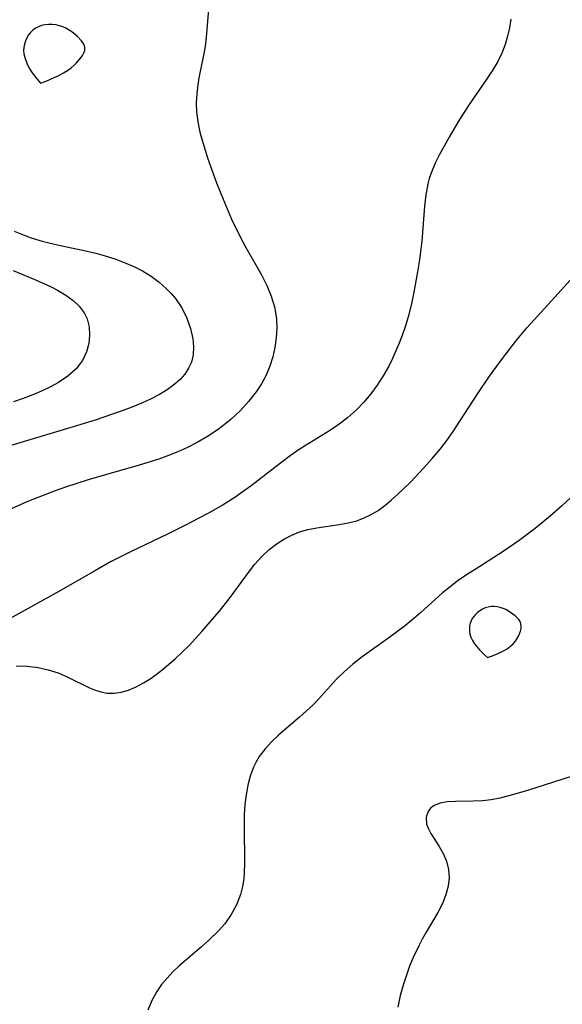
# Model space of a CAD drawing. Header units: inches. Extents: x 1073367 to 1082519, y 1569854 to 1574957.
# Tile 445 of 565: x 1078585 to 1078670, y 1573944 to 1574098. Entities that reach past the tile are written whole.
import ezdxf

# ---------------------------------------------------------------- set-up
doc = ezdxf.new("R2010")
doc.units = ezdxf.units.IN
doc.header["$MEASUREMENT"] = 0
doc.layers.add('CGG_CurvaNivelLidar_v1', color=7, linetype='Continuous', lineweight=30, true_color=0x008008)

msp = doc.modelspace()

# ---------------------------------------------------------------- linework, layer by layer
at = {"layer": 'CGG_CurvaNivelLidar_v1'}
for points in [[(1078614.7973, 1574099.5576, 75), (1078614.4687, 1574095.2439, 75), (1078614.2915, 1574093.8013, 75), (1078613.9963, 1574092.1622, 75), (1078613.3218, 1574088.8949, 75), (1078613.1403, 1574087.7844, 75), (1078612.9716, 1574086.3849, 75), (1078612.8889, 1574084.9826, 75), (1078612.9206, 1574083.5807, 75), (1078613.1238, 1574081.9683, 75), (1078613.4696, 1574080.3561, 75), (1078613.9131, 1574078.7397, 75), (1078614.6774, 1574076.3459, 75), (1078615.1846, 1574074.895, 75), (1078616.0816, 1574072.463, 75), (1078617.0804, 1574069.8949, 75), (1078618.4121, 1574066.7471, 75), (1078619.6472, 1574064.1808, 75), (1078620.6723, 1574062.3062, 75), (1078623.1121, 1574058.045, 75), (1078623.94, 1574056.3953, 75), (1078624.6373, 1574054.7209, 75), (1078625.1509, 1574053.0146, 75), (1078625.4355, 1574051.2042, 75), (1078625.4837, 1574049.6931, 75), (1078625.3901, 1574048.1785, 75), (1078625.1777, 1574046.67, 75), (1078624.8614, 1574045.2016, 75), (1078624.42, 1574043.7648, 75), (1078623.8272, 1574042.3633, 75), (1078623.1007, 1574041.0113, 75), (1078622.2583, 1574039.7118, 75), (1078621.0892, 1574038.201, 75), (1078619.7898, 1574036.778, 75), (1078618.3744, 1574035.4512, 75), (1078617.5428, 1574034.7633, 75), (1078616.1767, 1574033.7516, 75), (1078614.6471, 1574032.7505, 75), (1078613.0603, 1574031.8282, 75), (1078611.4235, 1574030.986, 75), (1078609.9981, 1574030.3379, 75), (1078608.5436, 1574029.7493, 75), (1078607.0249, 1574029.2037, 75), (1078603.9345, 1574028.2394, 75), (1078598.686, 1574026.7633, 75), (1078595.9643, 1574025.951, 75), (1078592.4041, 1574024.7914, 75), (1078590.6408, 1574024.1713, 75), (1078587.9953, 1574023.1688, 75), (1078586.398, 1574022.5106, 75), (1078583.236, 1574021.1173, 75)], [(1078662.1415, 1574098.053, 75.5), (1078661.9194, 1574096.7119, 75.5), (1078661.6291, 1574095.3938, 75.5), (1078661.2527, 1574094.1064, 75.5), (1078660.725, 1574092.7418, 75.5), (1078660.0825, 1574091.425, 75.5), (1078659.2308, 1574089.982, 75.5), (1078658.2932, 1574088.5744, 75.5), (1078655.4948, 1574084.5398, 75.5), (1078653.9331, 1574082.0849, 75.5), (1078652.4591, 1574079.5994, 75.5), (1078650.9527, 1574076.8817, 75.5), (1078650.2811, 1574075.5034, 75.5), (1078649.6994, 1574074.0996, 75.5), (1078649.3694, 1574073.1213, 75.5), (1078649.1354, 1574072.2645, 75.5), (1078648.8069, 1574070.5417, 75.5), (1078648.6045, 1574068.7828, 75.5), (1078648.1938, 1574063.3016, 75.5), (1078648.0104, 1574061.6633, 75.5), (1078647.7879, 1574060.0766, 75.5), (1078647.531, 1574058.4945, 75.5), (1078646.9582, 1574055.3496, 75.5), (1078646.5841, 1574053.4966, 75.5), (1078646.0609, 1574051.4606, 75.5), (1078645.6313, 1574050.0745, 75.5), (1078645.1551, 1574048.7017, 75.5), (1078644.6399, 1574047.3428, 75.5), (1078644.1421, 1574046.126, 75.5), (1078643.6076, 1574044.928, 75.5), (1078643.0257, 1574043.7556, 75.5), (1078642.1576, 1574042.2333, 75.5), (1078641.1991, 1574040.7687, 75.5), (1078640.2012, 1574039.4162, 75.5), (1078639.1287, 1574038.1277, 75.5), (1078637.9744, 1574036.9174, 75.5), (1078636.5722, 1574035.67, 75.5), (1078635.2545, 1574034.6689, 75.5), (1078633.8794, 1574033.7368, 75.5), (1078629.1802, 1574030.8085, 75.5), (1078627.6146, 1574029.7212, 75.5), (1078626.0813, 1574028.574, 75.5), (1078621.4632, 1574025.003, 75.5), (1078619.8777, 1574023.8518, 75.5), (1078618.9435, 1574023.2129, 75.5), (1078617.0994, 1574022.0467, 75.5), (1078614.8114, 1574020.7459, 75.5), (1078611.1182, 1574018.8103, 75.5), (1078608.4026, 1574017.4547, 75.5), (1078602.5906, 1574014.6966, 75.5), (1078599.4728, 1574013.1117, 75.5), (1078597.1124, 1574011.7957, 75.5), (1078591.3966, 1574008.4759, 75.5), (1078583.6859, 1574004.1956, 75.5)], [(1078584.3878, 1574064.8604, 74.5), (1078585.9527, 1574064.2317, 74.5), (1078587.0614, 1574063.8446, 74.5), (1078588.7818, 1574063.3265, 74.5), (1078589.8092, 1574063.0591, 74.5), (1078591.6486, 1574062.6416, 74.5), (1078595.3557, 1574061.8753, 74.5), (1078597.1961, 1574061.4431, 74.5), (1078598.6317, 1574061.0426, 74.5), (1078600.2826, 1574060.4997, 74.5), (1078601.8948, 1574059.8793, 74.5), (1078603.2068, 1574059.2979, 74.5), (1078604.4722, 1574058.647, 74.5), (1078605.8188, 1574057.8197, 74.5), (1078607.0805, 1574056.8926, 74.5), (1078608.2438, 1574055.8701, 74.5), (1078608.9657, 1574055.1248, 74.5), (1078609.6288, 1574054.3381, 74.5), (1078610.6241, 1574052.8818, 74.5), (1078611.4284, 1574051.2826, 74.5), (1078612.0116, 1574049.6276, 74.5), (1078612.36, 1574048.0058, 74.5), (1078612.4649, 1574046.7533, 74.5), (1078612.3975, 1574045.5377, 74.5), (1078612.1249, 1574044.3803, 74.5), (1078611.6894, 1574043.4195, 74.5), (1078611.0912, 1574042.5203, 74.5), (1078610.3557, 1574041.682, 74.5), (1078609.3984, 1574040.8196, 74.5), (1078608.3218, 1574040.0318, 74.5), (1078607.1159, 1574039.298, 74.5), (1078605.8301, 1574038.6282, 74.5), (1078604.4834, 1574038.0111, 74.5), (1078602.7, 1574037.2842, 74.5), (1078600.831, 1574036.5902, 74.5), (1078597.0591, 1574035.3049, 74.5), (1078593.6204, 1574034.2442, 74.5), (1078583.1807, 1574031.1125, 74.5)], [(1078584.2329, 1574058.7281, 74), (1078587.3613, 1574057.4432, 74), (1078590.06, 1574056.2168, 74), (1078591.1964, 1574055.6316, 74), (1078592.4675, 1574054.8735, 74), (1078593.6127, 1574054.0406, 74), (1078594.5937, 1574053.1201, 74), (1078595.3611, 1574052.0948, 74), (1078595.7971, 1574051.1697, 74), (1078596.1153, 1574049.9158, 74), (1078596.2023, 1574048.6079, 74), (1078596.0757, 1574047.2871, 74), (1078595.738, 1574045.9942, 74), (1078595.0877, 1574044.626, 74), (1078594.0797, 1574043.3473, 74), (1078592.7983, 1574042.2114, 74), (1078591.3126, 1574041.2034, 74), (1078590.077, 1574040.5171, 74), (1078588.7723, 1574039.8905, 74), (1078587.3158, 1574039.2752, 74), (1078585.8139, 1574038.7101, 74), (1078584.2782, 1574038.1901, 74)], [(1078584.6818, 1573996.8708, 76), (1078586.4151, 1573996.8058, 76), (1078588.1329, 1573996.5932, 76), (1078589.7279, 1573996.2364, 76), (1078591.2723, 1573995.7353, 76), (1078592.7067, 1573995.1299, 76), (1078596.206, 1573993.4149, 76), (1078596.99, 1573993.0826, 76), (1078597.9548, 1573992.7691, 76), (1078598.9337, 1573992.5856, 76), (1078600.0223, 1573992.5616, 76), (1078601.1178, 1573992.712, 76), (1078602.3093, 1573993.0534, 76), (1078603.4916, 1573993.5506, 76), (1078604.6602, 1573994.178, 76), (1078605.6558, 1573994.8091, 76), (1078606.6386, 1573995.5076, 76), (1078607.549, 1573996.2122, 76), (1078609.5745, 1573997.9442, 76), (1078610.6804, 1573998.9771, 76), (1078611.7629, 1574000.0511, 76), (1078613.7844, 1574002.2261, 76), (1078616.4626, 1574005.3318, 76), (1078618.0359, 1574007.322, 76), (1078621.366, 1574011.8691, 76), (1078622.0637, 1574012.7513, 76), (1078623.149, 1574013.9458, 76), (1078624.3227, 1574015.0341, 76), (1078625.5776, 1574016.0041, 76), (1078626.6852, 1574016.711, 76), (1078627.8425, 1574017.313, 76), (1078629.0467, 1574017.7972, 76), (1078630.3824, 1574018.1775, 76), (1078631.7531, 1574018.4525, 76), (1078635.2646, 1574018.9667, 76), (1078636.6537, 1574019.2124, 76), (1078638.011, 1574019.5595, 76), (1078639.1707, 1574019.9877, 76), (1078640.2909, 1574020.5286, 76), (1078641.3673, 1574021.1735, 76), (1078642.4126, 1574021.9255, 76), (1078643.4209, 1574022.7561, 76), (1078644.4049, 1574023.645, 76), (1078646.4056, 1574025.6092, 76), (1078648.5297, 1574027.8474, 76), (1078649.8153, 1574029.2808, 76), (1078651.0529, 1574030.7633, 76), (1078652.098, 1574032.1362, 76), (1078653.0999, 1574033.5489, 76), (1078654.1656, 1574035.1268, 76), (1078656.9891, 1574039.4601, 76), (1078658.8085, 1574042.1672, 76), (1078660.5009, 1574044.5258, 76), (1078662.8811, 1574047.6348, 76), (1078664.6932, 1574049.7835, 76), (1078669.5389, 1574055.0999, 76), (1078671.823, 1574057.6949, 76)], [(1078672.8657, 1574024.4222, 76.5), (1078670.0765, 1574021.8508, 76.5), (1078668.3372, 1574020.3322, 76.5), (1078665.9261, 1574018.3485, 76.5), (1078664.6897, 1574017.3891, 76.5), (1078663.4547, 1574016.4759, 76.5), (1078660.9299, 1574014.7317, 76.5), (1078656.5211, 1574011.9491, 76.5), (1078655.1877, 1574011.0838, 76.5), (1078653.8829, 1574010.1848, 76.5), (1078652.6202, 1574009.2358, 76.5), (1078651.4423, 1574008.256, 76.5), (1078648.0172, 1574005.171, 76.5), (1078646.5687, 1574003.9302, 76.5), (1078645.4175, 1574002.9958, 76.5), (1078643.0564, 1574001.2057, 76.5), (1078638.8534, 1573998.2601, 76.5), (1078637.4044, 1573997.1357, 76.5), (1078636.0352, 1573995.9283, 76.5), (1078634.8628, 1573994.7458, 76.5), (1078632.0153, 1573991.6195, 76.5), (1078631.1258, 1573990.6975, 76.5), (1078630.1151, 1573989.7294, 76.5), (1078629.0725, 1573988.7979, 76.5), (1078625.8234, 1573986.0448, 76.5), (1078624.6957, 1573984.9801, 76.5), (1078623.6605, 1573983.8523, 76.5), (1078622.751, 1573982.6458, 76.5), (1078622.2553, 1573981.8307, 76.5), (1078621.8303, 1573980.9777, 76.5), (1078621.3175, 1573979.5992, 76.5), (1078620.9462, 1573978.1558, 76.5), (1078620.685, 1573976.6657, 76.5), (1078620.5086, 1573975.1448, 76.5), (1078620.3984, 1573973.5048, 76.5), (1078620.3675, 1573971.7338, 76.5), (1078620.4253, 1573965.8081, 76.5), (1078620.4115, 1573964.6555, 76.5), (1078620.3356, 1573963.522, 76.5), (1078620.1337, 1573962.2865, 76.5), (1078619.8066, 1573961.0721, 76.5), (1078619.1755, 1573959.4686, 76.5), (1078618.3499, 1573957.9348, 76.5), (1078617.3412, 1573956.4907, 76.5), (1078616.3741, 1573955.373, 76.5), (1078614.9385, 1573953.9486, 76.5), (1078613.7353, 1573952.881, 76.5), (1078611.2597, 1573950.7913, 76.5), (1078610.2239, 1573949.8805, 76.5), (1078609.2306, 1573948.9379, 76.5), (1078608.3178, 1573947.971, 76.5), (1078607.4785, 1573946.9575, 76.5), (1078606.7272, 1573945.8943, 76.5), (1078605.9174, 1573944.4547, 76.5), (1078605.3015, 1573942.9337, 76.5)], [(1078671.7162, 1573979.5834, 77), (1078664.5986, 1573977.3054, 77), (1078661.7989, 1573976.4783, 77), (1078660.4164, 1573976.136, 77), (1078659.0476, 1573975.8706, 77), (1078657.7054, 1573975.707, 77), (1078656.2302, 1573975.6422, 77), (1078653.4478, 1573975.6415, 77), (1078652.1848, 1573975.5658, 77), (1078651.0662, 1573975.3551, 77), (1078650.1215, 1573974.9715, 77), (1078649.5787, 1573974.5708, 77), (1078649.1744, 1573974.076, 77), (1078648.855, 1573973.1401, 77), (1078648.9557, 1573972.0426, 77), (1078649.218, 1573971.3317, 77), (1078649.5961, 1573970.615, 77), (1078650.9249, 1573968.5977, 77), (1078651.5596, 1573967.4949, 77), (1078652.0513, 1573966.2859, 77), (1078652.3601, 1573964.9936, 77), (1078652.4523, 1573963.6491, 77), (1078652.3134, 1573962.348, 77), (1078651.9777, 1573961.0404, 77), (1078651.4748, 1573959.7407, 77), (1078650.7047, 1573958.2269, 77), (1078648.8887, 1573955.1827, 77), (1078648.256, 1573954.0803, 77), (1078647.7653, 1573953.1511, 77), (1078646.856, 1573951.2088, 77), (1078646.2939, 1573949.8393, 77), (1078645.7812, 1573948.4435, 77), (1078645.3217, 1573947.0254, 77), (1078644.8337, 1573945.2375, 77), (1078644.4504, 1573943.4242, 77)]]:
    msp.add_polyline3d(points, dxfattribs=at)
for points in [[(1078588.5, 1574088.0459, 75), (1078589.3819, 1574088.3719, 75), (1078590.668, 1574088.9088, 75), (1078591.391, 1574089.2556, 75), (1078592.1103, 1574089.648, 75), (1078592.7312, 1574090.0411, 75), (1078593.2901, 1574090.448, 75), (1078593.7646, 1574090.8463, 75), (1078594.1523, 1574091.2248, 75), (1078594.8255, 1574091.9961, 75), (1078595.0989, 1574092.3865, 75), (1078595.3123, 1574092.7774, 75), (1078595.4468, 1574093.1669, 75), (1078595.4775, 1574093.5533, 75), (1078595.3848, 1574093.9356, 75), (1078595.1908, 1574094.3126, 75), (1078594.9218, 1574094.6838, 75), (1078594.2315, 1574095.4026, 75), (1078593.4122, 1574096.0694, 75), (1078592.5058, 1574096.6376, 75), (1078592.0224, 1574096.8603, 75), (1078591.4706, 1574097.0402, 75), (1078590.9025, 1574097.1599, 75), (1078590.3275, 1574097.2253, 75), (1078589.7542, 1574097.2365, 75), (1078589.1917, 1574097.1875, 75), (1078588.6503, 1574097.0659, 75), (1078588.18, 1574096.8791, 75), (1078587.7386, 1574096.6296, 75), (1078587.3289, 1574096.3281, 75), (1078586.9572, 1574095.9807, 75), (1078586.6332, 1574095.5895, 75), (1078586.3621, 1574095.1467, 75), (1078586.1492, 1574094.6689, 75), (1078585.9934, 1574094.1656, 75), (1078585.8993, 1574093.6442, 75), (1078585.8753, 1574093.1754, 75), (1078585.9267, 1574092.6519, 75), (1078586.0533, 1574092.083, 75), (1078586.2483, 1574091.4911, 75), (1078586.5045, 1574090.8982, 75), (1078586.8531, 1574090.2529, 75), (1078587.2351, 1574089.6528, 75), (1078587.9681, 1574088.6686, 75)], [(1078658.5, 1573998.1451, 77), (1078659.2605, 1573998.425, 77), (1078660.3551, 1573998.8884, 77), (1078660.9606, 1573999.1904, 77), (1078661.5527, 1573999.5347, 77), (1078662.0913, 1573999.9186, 77), (1078662.5118, 1574000.3049, 77), (1078662.8394, 1574000.6965, 77), (1078663.3038, 1574001.4779, 77), (1078663.6307, 1574002.2803, 77), (1078663.7263, 1574002.6761, 77), (1078663.7597, 1574003.0613, 77), (1078663.7124, 1574003.4298, 77), (1078663.5761, 1574003.7649, 77), (1078663.3665, 1574004.082, 77), (1078662.7967, 1574004.6707, 77), (1078662.1004, 1574005.1989, 77), (1078661.3257, 1574005.644, 77), (1078660.9149, 1574005.82, 77), (1078660.4556, 1574005.9635, 77), (1078659.986, 1574006.0603, 77), (1078659.5129, 1574006.111, 77), (1078659.0427, 1574006.1114, 77), (1078658.5822, 1574006.0526, 77), (1078658.1236, 1574005.9206, 77), (1078657.6854, 1574005.7262, 77), (1078657.2717, 1574005.4798, 77), (1078656.8894, 1574005.1863, 77), (1078656.5951, 1574004.9012, 77), (1078656.3313, 1574004.589, 77), (1078656.101, 1574004.2545, 77), (1078655.9096, 1574003.9006, 77), (1078655.7659, 1574003.529, 77), (1078655.6756, 1574003.1237, 77), (1078655.6397, 1574002.706, 77), (1078655.6511, 1574002.2817, 77), (1078655.7289, 1574001.8263, 77), (1078655.8914, 1574001.3314, 77), (1078656.1348, 1574000.8223, 77), (1078656.4631, 1574000.3038, 77), (1078657.2407, 1573999.3541, 77), (1078657.9802, 1573998.6127, 77)]]:
    msp.add_polyline3d(points, close=True, dxfattribs=at)

doc.saveas('drawing.dxf')
